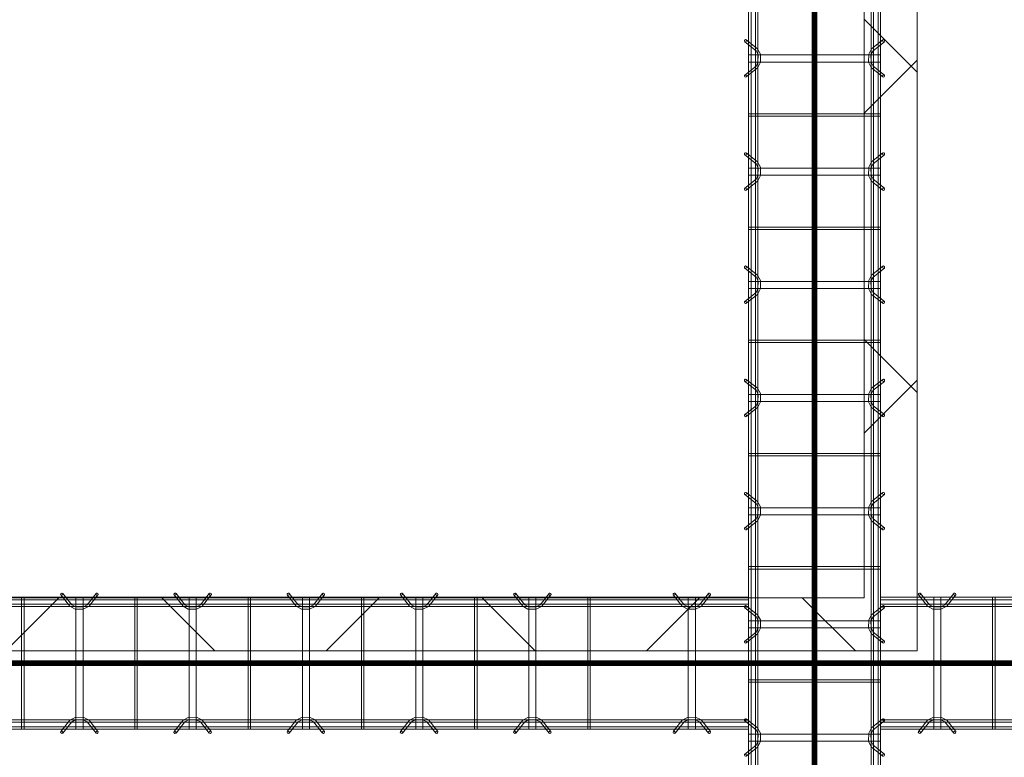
# Model space of a CAD drawing. Header units: inches. Extents: x -4136 to 1945, y -6639 to 12387.
# Tile 469 of 656: x -2912 to -2807, y 11399 to 11477. Entities that reach past the tile are written whole.
import ezdxf

# ---------------------------------------------------------------- set-up
doc = ezdxf.new("R2010")
doc.units = ezdxf.units.IN
doc.header["$MEASUREMENT"] = 0
doc.linetypes.add('Línea de rejilla', pattern=[0.875, 0.5, -0.125, 0.125, -0.125])
for name, color, linetype, lineweight in [('A-GENM', 7, 'Continuous', 9), ('A-WALL-PATT', 7, 'Continuous', 18), ('S-BEAM', 7, 'Continuous', 9), ('S-FNDN', 7, 'Continuous', 9), ('S-GRID', 7, 'Continuous', 9)]:
    doc.layers.add(name, color=color, linetype=linetype, lineweight=lineweight)
pattern_1 = [(45, (0, 0), (-16.970563, 16.970563), []), (135, (0, 0), (-16.970563, -16.970563), [])]

# ---------------------------------------------------------------- blocks, each defined once
blk = doc.blocks.new('Dowel bar assembly - Dowel bar assembly-673887-SLAB ON GROUND JOINTS')
at = {"layer": 'S-BEAM', "color": 253, "true_color": 0xaaaaaa}
for p, q in [((4.02, 2.23), (4.97, 1.03)), ((5.18, 1.19), (4.23, 2.39)), ((7.76, 2.39), (6.81, 1.19)), ((7.01, 1.03), (7.96, 2.23)), ((149.1, 1.98), (0, 1.98)), ((0, 1.98), (0, 1.72)), ((0, 1.72), (0, 1.98)), ((0, 1.72), (149.1, 1.72)), ((149.1, 1.25), (0, 1.25)), ((0, 0.99), (0, 1.25)), ((0, 1.25), (0, 0.99)), ((5.63, 1.99), (5.63, -12.01)), ((6.38, 1.99), (5.63, 1.99)), ((5.63, 1.99), (6.38, 1.99)), ((6.38, -12.01), (6.38, 1.99)), ((11.87, 1.99), (11.87, -12.01)), ((12.13, 1.99), (11.87, 1.99)), ((11.87, 1.99), (12.13, 1.99)), ((12.13, -12.01), (12.13, 1.99)), ((0, 0.99), (149.1, 0.99)), ((149.1, -11.01), (0, -11.01)), ((0, -11.27), (0, -11.01)), ((0, -11.01), (0, -11.27)), ((0, -11.27), (149.1, -11.27)), ((4.97, -11.05), (4.02, -12.25)), ((4.23, -12.41), (5.18, -11.21)), ((6.81, -11.21), (7.76, -12.41)), ((7.96, -12.25), (7.01, -11.05)), ((149.1, -11.74), (0, -11.74)), ((0, -12), (0, -11.74)), ((0, -11.74), (0, -12)), ((0, -12), (149.1, -12)), ((6.38, -12.01), (5.63, -12.01)), ((5.63, -12.01), (6.38, -12.01)), ((12.13, -12.01), (11.87, -12.01)), ((11.87, -12.01), (12.13, -12.01))]:
    blk.add_line(p, q, dxfattribs=at)
at = {"layer": 'S-BEAM', "color": 253, "true_color": 0xaaaaaa, "flags": 128}
for points in [[(5.18, 1.19), (5.62, 0.97), (6.38, 0.98), (6.81, 1.19)], [(4.97, 1.03), (5.53, 0.73), (6.39, 0.72), (6.97, 0.99), (7.01, 1.03)], [(4.97, -11.05), (5.53, -10.75), (6.39, -10.74), (6.97, -11.01), (7.01, -11.05)], [(5.18, -11.21), (5.62, -10.99), (6.38, -11), (6.81, -11.21)]]:
    blk.add_lwpolyline(points, dxfattribs=at)
at = {"layer": 'S-BEAM', "color": 253, "true_color": 0xaaaaaa}
for centre, major_axis, start_param, end_param in [((4.12, 2.31), (0.101, 0.08), 5.709265, 8.850858), ((4.12, 2.31), (0.101, 0.08), 2.567673, 5.709265), ((7.86, 2.31), (-0.101, 0.08), 3.715513, 6.857105), ((7.86, 2.31), (-0.101, 0.08), 0.57392, 3.715513), ((4.12, -12.33), (-0.101, 0.08), 3.715513, 6.857105), ((4.12, -12.33), (-0.101, 0.08), 0.57392, 3.715513), ((7.86, -12.33), (0.101, 0.08), 5.709265, 8.850858), ((7.86, -12.33), (0.101, 0.08), 2.567673, 5.709265)]:
    blk.add_ellipse(centre, major_axis=major_axis, ratio=0.816528, start_param=start_param, end_param=end_param, dxfattribs=at)
blk = doc.blocks.new('Dowel bar assembly - Dowel bar assembly-674113-SLAB ON GROUND JOINTS')
at = {"layer": 'S-BEAM', "color": 253, "true_color": 0xaaaaaa}
for p, q in [((76.02, 2.23), (76.97, 1.03)), ((77.18, 1.19), (76.23, 2.39)), ((79.76, 2.39), (78.81, 1.19)), ((79.01, 1.03), (79.96, 2.23)), ((88.02, 2.23), (88.97, 1.03)), ((89.18, 1.19), (88.23, 2.39)), ((91.76, 2.39), (90.81, 1.19)), ((91.01, 1.03), (91.96, 2.23)), ((100.02, 2.23), (100.97, 1.03)), ((101.18, 1.19), (100.23, 2.39)), ((103.76, 2.39), (102.81, 1.19)), ((103.01, 1.03), (103.96, 2.23)), ((112.02, 2.23), (112.97, 1.03)), ((113.18, 1.19), (112.23, 2.39)), ((115.76, 2.39), (114.81, 1.19)), ((115.01, 1.03), (115.96, 2.23)), ((124.02, 2.23), (124.97, 1.03)), ((125.18, 1.19), (124.23, 2.39)), ((127.76, 2.39), (126.81, 1.19)), ((127.01, 1.03), (127.96, 2.23)), ((140.92, 2.23), (141.87, 1.03)), ((142.07, 1.19), (141.12, 2.39)), ((144.66, 2.39), (143.71, 1.19)), ((143.91, 1.03), (144.86, 2.23)), ((148.9, 1.98), (0, 1.98)), ((0, 1.72), (148.9, 1.72)), ((148.9, 1.25), (0, 1.25)), ((71.87, 1.99), (71.87, -12.01)), ((72.13, 1.99), (71.87, 1.99)), ((71.87, 1.99), (72.13, 1.99)), ((72.13, -12.01), (72.13, 1.99)), ((77.63, 1.99), (77.63, -12.01)), ((78.38, 1.99), (77.63, 1.99)), ((77.63, 1.99), (78.38, 1.99)), ((78.38, -12.01), (78.38, 1.99)), ((83.87, 1.99), (83.87, -12.01)), ((84.13, 1.99), (83.87, 1.99)), ((83.87, 1.99), (84.13, 1.99)), ((84.13, -12.01), (84.13, 1.99)), ((89.63, 1.99), (89.63, -12.01)), ((90.38, 1.99), (89.63, 1.99)), ((89.63, 1.99), (90.38, 1.99)), ((90.38, -12.01), (90.38, 1.99)), ((95.87, 1.99), (95.87, -12.01)), ((96.13, 1.99), (95.87, 1.99)), ((95.87, 1.99), (96.13, 1.99)), ((96.13, -12.01), (96.13, 1.99)), ((101.63, 1.99), (101.63, -12.01)), ((102.38, 1.99), (101.63, 1.99)), ((101.63, 1.99), (102.38, 1.99)), ((102.38, -12.01), (102.38, 1.99)), ((107.87, 1.99), (107.87, -12.01)), ((108.13, 1.99), (107.87, 1.99)), ((107.87, 1.99), (108.13, 1.99)), ((108.13, -12.01), (108.13, 1.99)), ((113.63, 1.99), (113.63, -12.01)), ((114.38, 1.99), (113.63, 1.99)), ((113.63, 1.99), (114.38, 1.99)), ((114.38, -12.01), (114.38, 1.99)), ((119.87, 1.99), (119.87, -12.01)), ((120.13, 1.99), (119.87, 1.99)), ((119.87, 1.99), (120.13, 1.99)), ((120.13, -12.01), (120.13, 1.99)), ((125.63, 1.99), (125.63, -12.01)), ((126.38, 1.99), (125.63, 1.99)), ((125.63, 1.99), (126.38, 1.99)), ((126.38, -12.01), (126.38, 1.99)), ((131.87, 1.99), (131.87, -12.01)), ((132.13, 1.99), (131.87, 1.99)), ((131.87, 1.99), (132.13, 1.99)), ((132.13, -12.01), (132.13, 1.99)), ((142.52, 1.99), (142.52, -12.01)), ((143.27, 1.99), (142.52, 1.99)), ((142.52, 1.99), (143.27, 1.99)), ((143.27, -12.01), (143.27, 1.99)), ((148.9, 1.98), (148.9, 1.72)), ((148.9, 1.72), (148.9, 1.98)), ((148.9, 0.99), (148.9, 1.25)), ((148.9, 1.25), (148.9, 0.99)), ((0, 0.99), (148.9, 0.99)), ((148.9, -11.01), (0, -11.01)), ((0, -11.27), (148.9, -11.27)), ((76.97, -11.05), (76.02, -12.25)), ((76.23, -12.41), (77.18, -11.21)), ((78.81, -11.21), (79.76, -12.41)), ((79.96, -12.25), (79.01, -11.05)), ((88.97, -11.05), (88.02, -12.25)), ((88.23, -12.41), (89.18, -11.21)), ((90.81, -11.21), (91.76, -12.41)), ((91.96, -12.25), (91.01, -11.05)), ((100.97, -11.05), (100.02, -12.25)), ((100.23, -12.41), (101.18, -11.21)), ((102.81, -11.21), (103.76, -12.41)), ((103.96, -12.25), (103.01, -11.05)), ((112.97, -11.05), (112.02, -12.25)), ((112.23, -12.41), (113.18, -11.21)), ((114.81, -11.21), (115.76, -12.41)), ((115.96, -12.25), (115.01, -11.05)), ((124.97, -11.05), (124.02, -12.25)), ((124.23, -12.41), (125.18, -11.21)), ((126.81, -11.21), (127.76, -12.41)), ((127.96, -12.25), (127.01, -11.05)), ((141.87, -11.05), (140.92, -12.25)), ((141.12, -12.41), (142.07, -11.21)), ((143.71, -11.21), (144.66, -12.41)), ((144.86, -12.25), (143.91, -11.05)), ((148.9, -11.27), (148.9, -11.01)), ((148.9, -11.01), (148.9, -11.27)), ((148.9, -11.74), (0, -11.74)), ((0, -12), (148.9, -12)), ((72.13, -12.01), (71.87, -12.01)), ((71.87, -12.01), (72.13, -12.01)), ((78.38, -12.01), (77.63, -12.01)), ((77.63, -12.01), (78.38, -12.01)), ((84.13, -12.01), (83.87, -12.01)), ((83.87, -12.01), (84.13, -12.01)), ((90.38, -12.01), (89.63, -12.01)), ((89.63, -12.01), (90.38, -12.01)), ((96.13, -12.01), (95.87, -12.01)), ((95.87, -12.01), (96.13, -12.01)), ((102.38, -12.01), (101.63, -12.01)), ((101.63, -12.01), (102.38, -12.01)), ((108.13, -12.01), (107.87, -12.01)), ((107.87, -12.01), (108.13, -12.01)), ((114.38, -12.01), (113.63, -12.01)), ((113.63, -12.01), (114.38, -12.01)), ((120.13, -12.01), (119.87, -12.01)), ((119.87, -12.01), (120.13, -12.01)), ((126.38, -12.01), (125.63, -12.01)), ((125.63, -12.01), (126.38, -12.01)), ((132.13, -12.01), (131.87, -12.01)), ((131.87, -12.01), (132.13, -12.01)), ((143.27, -12.01), (142.52, -12.01)), ((142.52, -12.01), (143.27, -12.01)), ((148.9, -12), (148.9, -11.74)), ((148.9, -11.74), (148.9, -12))]:
    blk.add_line(p, q, dxfattribs=at)
at = {"layer": 'S-BEAM', "color": 253, "true_color": 0xaaaaaa, "flags": 128}
for points in [[(77.18, 1.19), (77.62, 0.97), (78.38, 0.98), (78.81, 1.19)], [(89.18, 1.19), (89.62, 0.97), (90.38, 0.98), (90.81, 1.19)], [(101.18, 1.19), (101.62, 0.97), (102.38, 0.98), (102.81, 1.19)], [(113.18, 1.19), (113.62, 0.97), (114.38, 0.98), (114.81, 1.19)], [(125.18, 1.19), (125.62, 0.97), (126.38, 0.98), (126.81, 1.19)], [(142.07, 1.19), (142.52, 0.97), (143.28, 0.98), (143.71, 1.19)], [(76.97, 1.03), (77.53, 0.73), (78.39, 0.72), (78.97, 0.99), (79.01, 1.03)], [(88.97, 1.03), (89.53, 0.73), (90.39, 0.72), (90.97, 0.99), (91.01, 1.03)], [(100.97, 1.03), (101.53, 0.73), (102.39, 0.72), (102.97, 0.99), (103.01, 1.03)], [(112.97, 1.03), (113.53, 0.73), (114.39, 0.72), (114.97, 0.99), (115.01, 1.03)], [(124.97, 1.03), (125.53, 0.73), (126.39, 0.72), (126.97, 0.99), (127.01, 1.03)], [(141.87, 1.03), (142.42, 0.73), (143.28, 0.72), (143.87, 0.99), (143.91, 1.03)], [(76.97, -11.05), (77.53, -10.75), (78.39, -10.74), (78.97, -11.01), (79.01, -11.05)], [(77.18, -11.21), (77.62, -10.99), (78.38, -11), (78.81, -11.21)], [(88.97, -11.05), (89.53, -10.75), (90.39, -10.74), (90.97, -11.01), (91.01, -11.05)], [(89.18, -11.21), (89.62, -10.99), (90.38, -11), (90.81, -11.21)], [(100.97, -11.05), (101.53, -10.75), (102.39, -10.74), (102.97, -11.01), (103.01, -11.05)], [(101.18, -11.21), (101.62, -10.99), (102.38, -11), (102.81, -11.21)], [(112.97, -11.05), (113.53, -10.75), (114.39, -10.74), (114.97, -11.01), (115.01, -11.05)], [(113.18, -11.21), (113.62, -10.99), (114.38, -11), (114.81, -11.21)], [(124.97, -11.05), (125.53, -10.75), (126.39, -10.74), (126.97, -11.01), (127.01, -11.05)], [(125.18, -11.21), (125.62, -10.99), (126.38, -11), (126.81, -11.21)], [(141.87, -11.05), (142.42, -10.75), (143.28, -10.74), (143.87, -11.01), (143.91, -11.05)], [(142.07, -11.21), (142.52, -10.99), (143.28, -11), (143.71, -11.21)]]:
    blk.add_lwpolyline(points, dxfattribs=at)
at = {"layer": 'S-BEAM', "color": 253, "true_color": 0xaaaaaa}
for centre, major_axis, start_param, end_param in [((76.12, 2.31), (0.101, 0.08), 5.709265, 8.850858), ((76.12, 2.31), (0.101, 0.08), 2.567673, 5.709265), ((79.86, 2.31), (-0.101, 0.08), 3.715513, 6.857105), ((79.86, 2.31), (-0.101, 0.08), 0.57392, 3.715513), ((88.12, 2.31), (0.101, 0.08), 5.709265, 8.850858), ((88.12, 2.31), (0.101, 0.08), 2.567673, 5.709265), ((91.86, 2.31), (-0.101, 0.08), 3.715513, 6.857105), ((91.86, 2.31), (-0.101, 0.08), 0.57392, 3.715513), ((100.12, 2.31), (0.101, 0.08), 5.709265, 8.850858), ((100.12, 2.31), (0.101, 0.08), 2.567673, 5.709265), ((103.86, 2.31), (-0.101, 0.08), 3.715513, 6.857105), ((103.86, 2.31), (-0.101, 0.08), 0.57392, 3.715513), ((112.12, 2.31), (0.101, 0.08), 5.709265, 8.850858), ((112.12, 2.31), (0.101, 0.08), 2.567673, 5.709265), ((115.86, 2.31), (-0.101, 0.08), 3.715513, 6.857105), ((115.86, 2.31), (-0.101, 0.08), 0.57392, 3.715513), ((124.12, 2.31), (0.101, 0.08), 5.709265, 8.850858), ((124.12, 2.31), (0.101, 0.08), 2.567673, 5.709265), ((127.86, 2.31), (-0.101, 0.08), 3.715513, 6.857105), ((127.86, 2.31), (-0.101, 0.08), 0.57392, 3.715513), ((141.02, 2.31), (0.101, 0.08), 5.709265, 8.850858), ((141.02, 2.31), (0.101, 0.08), 2.567673, 5.709265), ((144.76, 2.31), (-0.101, 0.08), 3.715513, 6.857105), ((144.76, 2.31), (-0.101, 0.08), 0.57392, 3.715513), ((76.12, -12.33), (-0.101, 0.08), 3.715513, 6.857105), ((76.12, -12.33), (-0.101, 0.08), 0.57392, 3.715513), ((79.86, -12.33), (0.101, 0.08), 5.709265, 8.850858), ((79.86, -12.33), (0.101, 0.08), 2.567673, 5.709265), ((88.12, -12.33), (-0.101, 0.08), 3.715513, 6.857105), ((88.12, -12.33), (-0.101, 0.08), 0.57392, 3.715513), ((91.86, -12.33), (0.101, 0.08), 5.709265, 8.850858), ((91.86, -12.33), (0.101, 0.08), 2.567673, 5.709265), ((100.12, -12.33), (-0.101, 0.08), 3.715513, 6.857105), ((100.12, -12.33), (-0.101, 0.08), 0.57392, 3.715513), ((103.86, -12.33), (0.101, 0.08), 5.709265, 8.850858), ((103.86, -12.33), (0.101, 0.08), 2.567673, 5.709265), ((112.12, -12.33), (-0.101, 0.08), 3.715513, 6.857105), ((112.12, -12.33), (-0.101, 0.08), 0.57392, 3.715513), ((115.86, -12.33), (0.101, 0.08), 5.709265, 8.850858), ((115.86, -12.33), (0.101, 0.08), 2.567673, 5.709265), ((124.12, -12.33), (-0.101, 0.08), 3.715513, 6.857105), ((124.12, -12.33), (-0.101, 0.08), 0.57392, 3.715513), ((127.86, -12.33), (0.101, 0.08), 5.709265, 8.850858), ((127.86, -12.33), (0.101, 0.08), 2.567673, 5.709265), ((141.02, -12.33), (-0.101, 0.08), 3.715513, 6.857105), ((141.02, -12.33), (-0.101, 0.08), 0.57392, 3.715513), ((144.76, -12.33), (0.101, 0.08), 5.709265, 8.850858), ((144.76, -12.33), (0.101, 0.08), 2.567673, 5.709265)]:
    blk.add_ellipse(centre, major_axis=major_axis, ratio=0.816528, start_param=start_param, end_param=end_param, dxfattribs=at)
blk = doc.blocks.new('Dowel bar assembly - Dowel bar assembly-676197-SLAB ON GROUND JOINTS')
at = {"layer": 'S-BEAM', "color": 253, "true_color": 0xaaaaaa}
for p, q in [((40.02, 2.23), (40.97, 1.03)), ((41.18, 1.19), (40.23, 2.39)), ((43.76, 2.39), (42.81, 1.19)), ((43.01, 1.03), (43.96, 2.23)), ((52.02, 2.23), (52.97, 1.03)), ((53.18, 1.19), (52.23, 2.39)), ((55.76, 2.39), (54.81, 1.19)), ((55.01, 1.03), (55.96, 2.23)), ((64.02, 2.23), (64.97, 1.03)), ((65.18, 1.19), (64.23, 2.39)), ((67.76, 2.39), (66.81, 1.19)), ((67.01, 1.03), (67.96, 2.23)), ((76.02, 2.23), (76.97, 1.03)), ((77.18, 1.19), (76.23, 2.39)), ((79.76, 2.39), (78.81, 1.19)), ((79.01, 1.03), (79.96, 2.23)), ((88.02, 2.23), (88.97, 1.03)), ((89.18, 1.19), (88.23, 2.39)), ((91.76, 2.39), (90.81, 1.19)), ((91.01, 1.03), (91.96, 2.23)), ((100.02, 2.23), (100.97, 1.03)), ((101.18, 1.19), (100.23, 2.39)), ((103.76, 2.39), (102.81, 1.19)), ((103.01, 1.03), (103.96, 2.23)), ((112.02, 2.23), (112.97, 1.03)), ((113.18, 1.19), (112.23, 2.39)), ((115.76, 2.39), (114.81, 1.19)), ((115.01, 1.03), (115.96, 2.23)), ((212.26, 1.98), (0, 1.98)), ((0, 1.72), (212.26, 1.72)), ((212.26, 1.25), (0, 1.25)), ((41.63, 1.99), (41.63, -12.01)), ((42.38, 1.99), (41.63, 1.99)), ((41.63, 1.99), (42.38, 1.99)), ((42.38, -12.01), (42.38, 1.99)), ((47.87, 1.99), (47.87, -12.01)), ((48.13, 1.99), (47.87, 1.99)), ((47.87, 1.99), (48.13, 1.99)), ((48.13, -12.01), (48.13, 1.99)), ((53.63, 1.99), (53.63, -12.01)), ((54.38, 1.99), (53.63, 1.99)), ((53.63, 1.99), (54.38, 1.99)), ((54.38, -12.01), (54.38, 1.99)), ((59.87, 1.99), (59.87, -12.01)), ((60.13, 1.99), (59.87, 1.99)), ((59.87, 1.99), (60.13, 1.99)), ((60.13, -12.01), (60.13, 1.99)), ((65.63, 1.99), (65.63, -12.01)), ((66.38, 1.99), (65.63, 1.99)), ((65.63, 1.99), (66.38, 1.99)), ((66.38, -12.01), (66.38, 1.99)), ((71.87, 1.99), (71.87, -12.01)), ((72.13, 1.99), (71.87, 1.99)), ((71.87, 1.99), (72.13, 1.99)), ((72.13, -12.01), (72.13, 1.99)), ((77.63, 1.99), (77.63, -12.01)), ((78.38, 1.99), (77.63, 1.99)), ((77.63, 1.99), (78.38, 1.99)), ((78.38, -12.01), (78.38, 1.99)), ((83.87, 1.99), (83.87, -12.01)), ((84.13, 1.99), (83.87, 1.99)), ((83.87, 1.99), (84.13, 1.99)), ((84.13, -12.01), (84.13, 1.99)), ((89.63, 1.99), (89.63, -12.01)), ((90.38, 1.99), (89.63, 1.99)), ((89.63, 1.99), (90.38, 1.99)), ((90.38, -12.01), (90.38, 1.99)), ((95.87, 1.99), (95.87, -12.01)), ((96.13, 1.99), (95.87, 1.99)), ((95.87, 1.99), (96.13, 1.99)), ((96.13, -12.01), (96.13, 1.99)), ((101.63, 1.99), (101.63, -12.01)), ((102.38, 1.99), (101.63, 1.99)), ((101.63, 1.99), (102.38, 1.99)), ((102.38, -12.01), (102.38, 1.99)), ((107.87, 1.99), (107.87, -12.01)), ((108.13, 1.99), (107.87, 1.99)), ((107.87, 1.99), (108.13, 1.99)), ((108.13, -12.01), (108.13, 1.99)), ((113.63, 1.99), (113.63, -12.01)), ((114.38, 1.99), (113.63, 1.99)), ((113.63, 1.99), (114.38, 1.99)), ((114.38, -12.01), (114.38, 1.99)), ((0, 0.99), (212.26, 0.99)), ((212.26, -11.01), (0, -11.01)), ((0, -11.27), (212.26, -11.27)), ((40.97, -11.05), (40.02, -12.25)), ((40.23, -12.41), (41.18, -11.21)), ((42.81, -11.21), (43.76, -12.41)), ((43.96, -12.25), (43.01, -11.05)), ((52.97, -11.05), (52.02, -12.25)), ((52.23, -12.41), (53.18, -11.21)), ((54.81, -11.21), (55.76, -12.41)), ((55.96, -12.25), (55.01, -11.05)), ((64.97, -11.05), (64.02, -12.25)), ((64.23, -12.41), (65.18, -11.21)), ((66.81, -11.21), (67.76, -12.41)), ((67.96, -12.25), (67.01, -11.05)), ((76.97, -11.05), (76.02, -12.25)), ((76.23, -12.41), (77.18, -11.21)), ((78.81, -11.21), (79.76, -12.41)), ((79.96, -12.25), (79.01, -11.05)), ((88.97, -11.05), (88.02, -12.25)), ((88.23, -12.41), (89.18, -11.21)), ((90.81, -11.21), (91.76, -12.41)), ((91.96, -12.25), (91.01, -11.05)), ((100.97, -11.05), (100.02, -12.25)), ((100.23, -12.41), (101.18, -11.21)), ((102.81, -11.21), (103.76, -12.41)), ((103.96, -12.25), (103.01, -11.05)), ((112.97, -11.05), (112.02, -12.25)), ((112.23, -12.41), (113.18, -11.21)), ((114.81, -11.21), (115.76, -12.41)), ((115.96, -12.25), (115.01, -11.05)), ((212.26, -11.74), (0, -11.74)), ((0, -12), (212.26, -12)), ((42.38, -12.01), (41.63, -12.01)), ((41.63, -12.01), (42.38, -12.01)), ((48.13, -12.01), (47.87, -12.01)), ((47.87, -12.01), (48.13, -12.01)), ((54.38, -12.01), (53.63, -12.01)), ((53.63, -12.01), (54.38, -12.01)), ((60.13, -12.01), (59.87, -12.01)), ((59.87, -12.01), (60.13, -12.01)), ((66.38, -12.01), (65.63, -12.01)), ((65.63, -12.01), (66.38, -12.01)), ((72.13, -12.01), (71.87, -12.01)), ((71.87, -12.01), (72.13, -12.01)), ((78.38, -12.01), (77.63, -12.01)), ((77.63, -12.01), (78.38, -12.01)), ((84.13, -12.01), (83.87, -12.01)), ((83.87, -12.01), (84.13, -12.01)), ((90.38, -12.01), (89.63, -12.01)), ((89.63, -12.01), (90.38, -12.01)), ((96.13, -12.01), (95.87, -12.01)), ((95.87, -12.01), (96.13, -12.01)), ((102.38, -12.01), (101.63, -12.01)), ((101.63, -12.01), (102.38, -12.01)), ((108.13, -12.01), (107.87, -12.01)), ((107.87, -12.01), (108.13, -12.01)), ((114.38, -12.01), (113.63, -12.01)), ((113.63, -12.01), (114.38, -12.01))]:
    blk.add_line(p, q, dxfattribs=at)
at = {"layer": 'S-BEAM', "color": 253, "true_color": 0xaaaaaa, "flags": 128}
for points in [[(41.18, 1.19), (41.62, 0.97), (42.38, 0.98), (42.81, 1.19)], [(53.18, 1.19), (53.62, 0.97), (54.38, 0.98), (54.81, 1.19)], [(65.18, 1.19), (65.62, 0.97), (66.38, 0.98), (66.81, 1.19)], [(77.18, 1.19), (77.62, 0.97), (78.38, 0.98), (78.81, 1.19)], [(89.18, 1.19), (89.62, 0.97), (90.38, 0.98), (90.81, 1.19)], [(101.18, 1.19), (101.62, 0.97), (102.38, 0.98), (102.81, 1.19)], [(113.18, 1.19), (113.62, 0.97), (114.38, 0.98), (114.81, 1.19)], [(40.97, 1.03), (41.53, 0.73), (42.39, 0.72), (42.97, 0.99), (43.01, 1.03)], [(52.97, 1.03), (53.53, 0.73), (54.39, 0.72), (54.97, 0.99), (55.01, 1.03)], [(64.97, 1.03), (65.53, 0.73), (66.39, 0.72), (66.97, 0.99), (67.01, 1.03)], [(76.97, 1.03), (77.53, 0.73), (78.39, 0.72), (78.97, 0.99), (79.01, 1.03)], [(88.97, 1.03), (89.53, 0.73), (90.39, 0.72), (90.97, 0.99), (91.01, 1.03)], [(100.97, 1.03), (101.53, 0.73), (102.39, 0.72), (102.97, 0.99), (103.01, 1.03)], [(112.97, 1.03), (113.53, 0.73), (114.39, 0.72), (114.97, 0.99), (115.01, 1.03)], [(40.97, -11.05), (41.53, -10.75), (42.39, -10.74), (42.97, -11.01), (43.01, -11.05)], [(41.18, -11.21), (41.62, -10.99), (42.38, -11), (42.81, -11.21)], [(52.97, -11.05), (53.53, -10.75), (54.39, -10.74), (54.97, -11.01), (55.01, -11.05)], [(53.18, -11.21), (53.62, -10.99), (54.38, -11), (54.81, -11.21)], [(64.97, -11.05), (65.53, -10.75), (66.39, -10.74), (66.97, -11.01), (67.01, -11.05)], [(65.18, -11.21), (65.62, -10.99), (66.38, -11), (66.81, -11.21)], [(76.97, -11.05), (77.53, -10.75), (78.39, -10.74), (78.97, -11.01), (79.01, -11.05)], [(77.18, -11.21), (77.62, -10.99), (78.38, -11), (78.81, -11.21)], [(88.97, -11.05), (89.53, -10.75), (90.39, -10.74), (90.97, -11.01), (91.01, -11.05)], [(89.18, -11.21), (89.62, -10.99), (90.38, -11), (90.81, -11.21)], [(100.97, -11.05), (101.53, -10.75), (102.39, -10.74), (102.97, -11.01), (103.01, -11.05)], [(101.18, -11.21), (101.62, -10.99), (102.38, -11), (102.81, -11.21)], [(112.97, -11.05), (113.53, -10.75), (114.39, -10.74), (114.97, -11.01), (115.01, -11.05)], [(113.18, -11.21), (113.62, -10.99), (114.38, -11), (114.81, -11.21)]]:
    blk.add_lwpolyline(points, dxfattribs=at)
at = {"layer": 'S-BEAM', "color": 253, "true_color": 0xaaaaaa}
for centre, major_axis, start_param, end_param in [((40.12, 2.31), (0.101, 0.08), 5.709265, 8.850858), ((40.12, 2.31), (0.101, 0.08), 2.567673, 5.709265), ((43.86, 2.31), (-0.101, 0.08), 3.715513, 6.857105), ((43.86, 2.31), (-0.101, 0.08), 0.57392, 3.715513), ((52.12, 2.31), (0.101, 0.08), 5.709265, 8.850858), ((52.12, 2.31), (0.101, 0.08), 2.567673, 5.709265), ((55.86, 2.31), (-0.101, 0.08), 3.715513, 6.857105), ((55.86, 2.31), (-0.101, 0.08), 0.57392, 3.715513), ((64.12, 2.31), (0.101, 0.08), 5.709265, 8.850858), ((64.12, 2.31), (0.101, 0.08), 2.567673, 5.709265), ((67.86, 2.31), (-0.101, 0.08), 3.715513, 6.857105), ((67.86, 2.31), (-0.101, 0.08), 0.57392, 3.715513), ((76.12, 2.31), (0.101, 0.08), 5.709265, 8.850858), ((76.12, 2.31), (0.101, 0.08), 2.567673, 5.709265), ((79.86, 2.31), (-0.101, 0.08), 3.715513, 6.857105), ((79.86, 2.31), (-0.101, 0.08), 0.57392, 3.715513), ((88.12, 2.31), (0.101, 0.08), 5.709265, 8.850858), ((88.12, 2.31), (0.101, 0.08), 2.567673, 5.709265), ((91.86, 2.31), (-0.101, 0.08), 3.715513, 6.857105), ((91.86, 2.31), (-0.101, 0.08), 0.57392, 3.715513), ((100.12, 2.31), (0.101, 0.08), 5.709265, 8.850858), ((100.12, 2.31), (0.101, 0.08), 2.567673, 5.709265), ((103.86, 2.31), (-0.101, 0.08), 3.715513, 6.857105), ((103.86, 2.31), (-0.101, 0.08), 0.57392, 3.715513), ((112.12, 2.31), (0.101, 0.08), 5.709265, 8.850858), ((112.12, 2.31), (0.101, 0.08), 2.567673, 5.709265), ((115.86, 2.31), (-0.101, 0.08), 3.715513, 6.857105), ((115.86, 2.31), (-0.101, 0.08), 0.57392, 3.715513), ((40.12, -12.33), (-0.101, 0.08), 3.715513, 6.857105), ((40.12, -12.33), (-0.101, 0.08), 0.57392, 3.715513), ((43.86, -12.33), (0.101, 0.08), 5.709265, 8.850858), ((43.86, -12.33), (0.101, 0.08), 2.567673, 5.709265), ((52.12, -12.33), (-0.101, 0.08), 3.715513, 6.857105), ((52.12, -12.33), (-0.101, 0.08), 0.57392, 3.715513), ((55.86, -12.33), (0.101, 0.08), 5.709265, 8.850858), ((55.86, -12.33), (0.101, 0.08), 2.567673, 5.709265), ((64.12, -12.33), (-0.101, 0.08), 3.715513, 6.857105), ((64.12, -12.33), (-0.101, 0.08), 0.57392, 3.715513), ((67.86, -12.33), (0.101, 0.08), 5.709265, 8.850858), ((67.86, -12.33), (0.101, 0.08), 2.567673, 5.709265), ((76.12, -12.33), (-0.101, 0.08), 3.715513, 6.857105), ((76.12, -12.33), (-0.101, 0.08), 0.57392, 3.715513), ((79.86, -12.33), (0.101, 0.08), 5.709265, 8.850858), ((79.86, -12.33), (0.101, 0.08), 2.567673, 5.709265), ((88.12, -12.33), (-0.101, 0.08), 3.715513, 6.857105), ((88.12, -12.33), (-0.101, 0.08), 0.57392, 3.715513), ((91.86, -12.33), (0.101, 0.08), 5.709265, 8.850858), ((91.86, -12.33), (0.101, 0.08), 2.567673, 5.709265), ((100.12, -12.33), (-0.101, 0.08), 3.715513, 6.857105), ((100.12, -12.33), (-0.101, 0.08), 0.57392, 3.715513), ((103.86, -12.33), (0.101, 0.08), 5.709265, 8.850858), ((103.86, -12.33), (0.101, 0.08), 2.567673, 5.709265), ((112.12, -12.33), (-0.101, 0.08), 3.715513, 6.857105), ((112.12, -12.33), (-0.101, 0.08), 0.57392, 3.715513), ((115.86, -12.33), (0.101, 0.08), 5.709265, 8.850858), ((115.86, -12.33), (0.101, 0.08), 2.567673, 5.709265)]:
    blk.add_ellipse(centre, major_axis=major_axis, ratio=0.816528, start_param=start_param, end_param=end_param, dxfattribs=at)

msp = doc.modelspace()

# ---------------------------------------------------------------- hatches: boundary and pattern name
at = {"layer": 'A-GENM', "true_color": 0x0000ff}
for points in [[(-2827.32374, 11514.72404), (-2827.15717, 11514.89062), (-2827.15717, 11302.73818), (-2827.32374, 11302.90475), (-2827.58036, 11302.64812), (-2827.58036, 11514.98067)], [(-2827.32374, 11514.72404), (-2827.21238, 11514.8354), (-2827.12689, 11514.9209), (-2827.12689, 11302.7079), (-2827.32374, 11302.90475), (-2827.52059, 11302.7079), (-2827.52059, 11514.9209)], [(-2827.32374, 11514.72404), (-2827.15869, 11514.88909), (-2827.15869, 11302.7397), (-2827.32374, 11302.90475), (-2827.50273, 11302.72576), (-2827.50273, 11514.90304)], [(-2827.32374, 11514.72404), (-2827.07181, 11514.97598), (-2827.07181, 11302.65282), (-2827.32374, 11302.90475), (-2827.49348, 11302.735), (-2827.49348, 11514.89379)], [(-2827.07029, 11514.9775), (-2827.07029, 11302.6513), (-2827.2803, 11302.86131), (-2827.2803, 11514.76748)], [(-2827.2803, 11514.76748), (-2827.2803, 11302.86131), (-2827.32374, 11302.90475), (-2827.36718, 11302.86131), (-2827.36718, 11514.76748), (-2827.32374, 11514.72404)], [(-3819.32374, 11409.06785), (-3819.00878, 11409.06785), (-1943.6387, 11409.06785), (-1943.32374, 11409.06785), (-1943.13624, 11409.06785), (-1943.13624, 11408.85784), (-1943.32374, 11408.85784), (-1943.6387, 11408.85784), (-3819.00878, 11408.85784), (-3819.32374, 11408.85784)], [(-3819.32374, 11409.06633), (-3819.00878, 11409.06633), (-1943.6387, 11409.06633), (-1943.32374, 11409.06633), (-1943.13624, 11409.06633), (-1943.13624, 11408.64465), (-1943.32374, 11408.64465), (-1943.6387, 11408.64465), (-3819.00878, 11408.64465), (-3819.32374, 11408.64465)], [(-1943.13624, 11408.61755), (-1943.32374, 11408.61755), (-1943.6387, 11408.61755), (-3819.00878, 11408.61755), (-3819.32374, 11408.61755), (-3819.32374, 11409.01125), (-3819.00878, 11409.01125), (-1943.6387, 11409.01125), (-1943.32374, 11409.01125), (-1943.13624, 11409.01125)], [(-3819.32374, 11408.98097), (-3819.00878, 11408.98097), (-1943.6387, 11408.98097), (-1943.32374, 11408.98097), (-1943.13624, 11408.98097), (-1943.13624, 11408.55777), (-1943.32374, 11408.55777), (-1943.6387, 11408.55777), (-3819.00878, 11408.55777), (-3819.32374, 11408.55777)], [(-3819.32374, 11408.97945), (-3819.00878, 11408.97945), (-1943.6387, 11408.97945), (-1943.32374, 11408.97945), (-1943.13624, 11408.97945), (-1943.13624, 11408.63541), (-1943.32374, 11408.63541), (-1943.6387, 11408.63541), (-3819.00878, 11408.63541), (-3819.32374, 11408.63541)], [(-3819.32374, 11408.85784), (-3819.00878, 11408.85784), (-1943.6387, 11408.85784), (-1943.32374, 11408.85784), (-1943.13624, 11408.85784), (-1943.13624, 11408.77096), (-1943.32374, 11408.77096), (-1943.6387, 11408.77096), (-3819.00878, 11408.77096), (-3819.32374, 11408.77096)]]:
    msp.add_hatch(color=5, dxfattribs=at).paths.add_polyline_path(points, flags=0)
at = {"layer": 'A-WALL-PATT', "lineweight": 9, "true_color": 0xd0d0d0}
h = msp.add_hatch(dxfattribs=at)
h.set_pattern_fill('FP_2', color=254, style=0, pattern_type=2)
h.set_pattern_definition(pattern_1)
h.paths.add_polyline_path([(-2816.44874, 11410.1269), (-2822.07374, 11410.1269), (-2822.07374, 11415.7519), (-2822.07374, 11527.1894), (-2819.32374, 11527.1894), (-2819.32374, 11527.26814), (-2819.32374, 11543.11066), (-2819.32374, 11543.1894), (-2822.07374, 11543.1894), (-2822.07374, 11544.6144), (-2816.44874, 11544.6144)], flags=0)
h = msp.add_hatch(dxfattribs=at)
h.set_pattern_fill('FP_2', color=254, style=0, pattern_type=2)
h.set_pattern_definition(pattern_1)
h.paths.add_polyline_path([(-3070.27414, 11410.1269), (-3070.27414, 11415.7519), (-2822.07374, 11415.7519), (-2822.07374, 11410.1269)], flags=0)
h.paths.add_polyline_path([(-3123.08664, 11410.1269), (-3123.08664, 11415.7519), (-3117.46164, 11415.7519), (-3110.27414, 11415.7519), (-3110.27414, 11410.1269)], flags=0)

# ---------------------------------------------------------------- linework, layer by layer
at = {"layer": 'A-GENM', "color": 5, "true_color": 0x0000ff}
for p, q in [((-2827.58036, 11302.64812), (-2827.58036, 11514.98067)), ((-2827.52059, 11514.9209), (-2827.52059, 11302.7079)), ((-2827.52059, 11514.9209), (-2827.52059, 11302.7079)), ((-2827.50273, 11514.90304), (-2827.50273, 11302.72576)), ((-2827.49348, 11302.735), (-2827.49348, 11514.89379)), ((-2827.48122, 11302.74727), (-2827.48122, 11514.88152)), ((-2827.48122, 11514.88152), (-2827.48122, 11302.74727)), ((-2827.41585, 11302.81264), (-2827.41585, 11514.81616)), ((-2827.16626, 11302.74727), (-2827.16626, 11514.88152)), ((-2827.16626, 11302.74727), (-2827.16626, 11514.88152)), ((-2827.15869, 11302.7397), (-2827.15869, 11514.88909)), ((-2827.15717, 11302.73818), (-2827.15717, 11514.89062)), ((-2827.12689, 11514.9209), (-2827.12689, 11302.7079)), ((-2827.12689, 11514.9209), (-2827.12689, 11302.7079)), ((-2827.07181, 11302.65282), (-2827.07181, 11514.97598)), ((-2827.07029, 11302.6513), (-2827.07029, 11514.9775)), ((-2827.36718, 11514.76748), (-2827.36718, 11302.86131)), ((-2827.2803, 11514.76748), (-2827.2803, 11302.86131)), ((-1943.6387, 11409.06785), (-3819.00878, 11409.06785)), ((-1943.6387, 11409.06633), (-3819.00878, 11409.06633)), ((-3819.00878, 11409.01125), (-1943.6387, 11409.01125)), ((-3819.00878, 11409.01125), (-1943.6387, 11409.01125)), ((-1943.6387, 11408.98097), (-3819.00878, 11408.98097)), ((-1943.6387, 11408.97945), (-3819.00878, 11408.97945)), ((-1943.6387, 11408.97188), (-3819.00878, 11408.97188)), ((-1943.6387, 11408.97188), (-3819.00878, 11408.97188)), ((-3819.00878, 11408.85784), (-1943.6387, 11408.85784)), ((-1943.6387, 11408.77096), (-3819.00878, 11408.77096)), ((-1943.6387, 11408.72229), (-3819.00878, 11408.72229)), ((-1943.6387, 11408.65692), (-3819.00878, 11408.65692)), ((-3819.00878, 11408.65692), (-1943.6387, 11408.65692)), ((-1943.6387, 11408.64465), (-3819.00878, 11408.64465)), ((-3819.00878, 11408.63541), (-1943.6387, 11408.63541)), ((-3819.00878, 11408.61755), (-1943.6387, 11408.61755)), ((-3819.00878, 11408.61755), (-1943.6387, 11408.61755)), ((-1943.6387, 11408.55777), (-3819.00878, 11408.55777))]:
    msp.add_line(p, q, dxfattribs=at)
at = {"layer": 'S-FNDN', "color": 253, "lineweight": 18, "true_color": 0xaaaaaa}
for p, q in [((-2816.44874, 11410.1269), (-2816.44874, 11544.6144)), ((-2822.07374, 11527.1894), (-2822.07374, 11415.7519)), ((-2822.07374, 11415.7519), (-3070.27414, 11415.7519)), ((-3070.27414, 11410.1269), (-2816.44874, 11410.1269))]:
    msp.add_line(p, q, dxfattribs=at)
at = {"layer": 'S-GRID', "color": 253, "linetype": 'Línea de rejilla', "true_color": 0xaaaaaa}
msp.add_line((-2827.32374, 9772.6103), (-2827.32374, 12288.55505), dxfattribs=at)

# ---------------------------------------------------------------- block references
at = {"layer": 'S-BEAM', "color": 253, "true_color": 0xaaaaaa, "rotation": 269.9999999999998}
msp.add_blockref('Dowel bar assembly - Dowel bar assembly-676197-SLAB ON GROUND JOINTS', (-2822.31354, 11514.93187), dxfattribs=at)
at = {"layer": 'S-BEAM', "color": 253, "true_color": 0xaaaaaa}
for name, p in [('Dowel bar assembly - Dowel bar assembly-674113-SLAB ON GROUND JOINTS', (-2983.22008, 11413.82459)), ('Dowel bar assembly - Dowel bar assembly-673887-SLAB ON GROUND JOINTS', (-2820.32374, 11413.82459))]:
    msp.add_blockref(name, p, dxfattribs=at)

doc.saveas('drawing.dxf')
